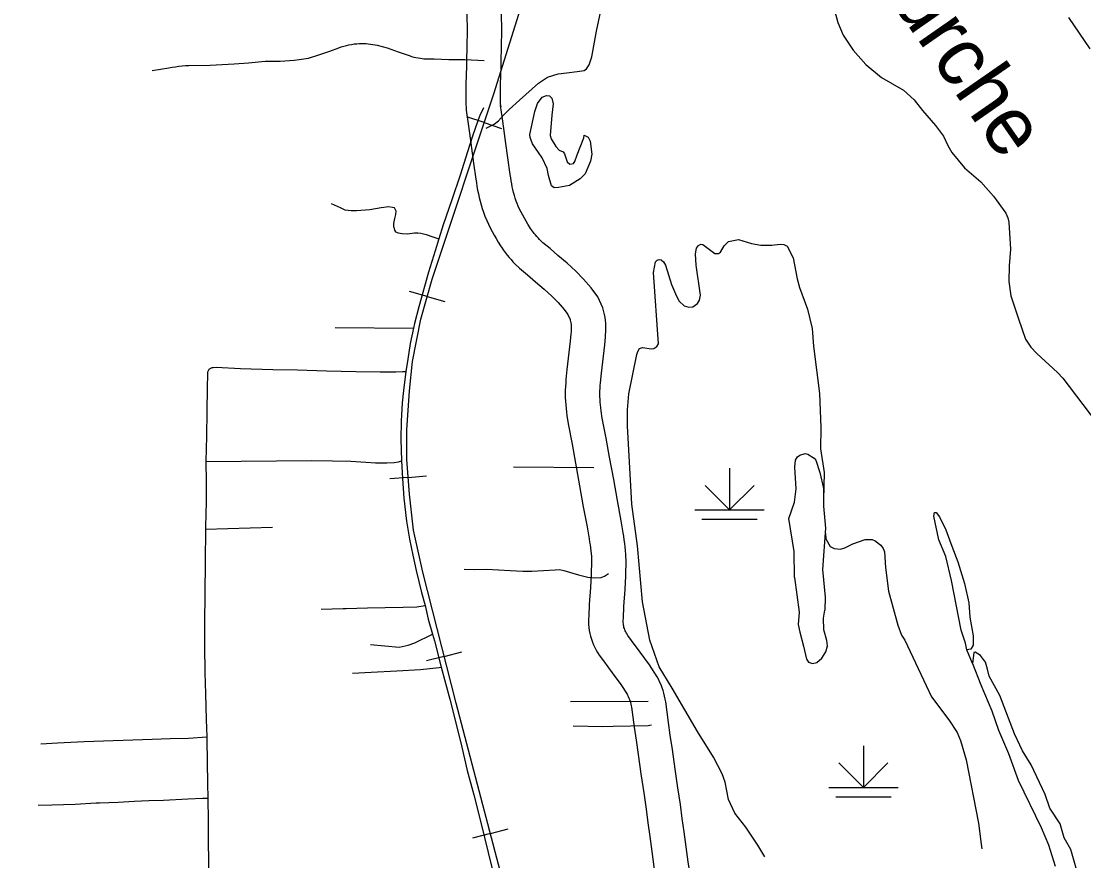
# Model space of a CAD drawing. Extents: x -19 to 366, y -4 to 359.
# Drawn here: x 156.844 to 158.295, y 185.095 to 186.242 of the extents above; entities that cross this region are included whole.
import ezdxf

# ---------------------------------------------------------------- set-up
doc = ezdxf.new("R2010")
doc.units = 0
for name, color, linetype in [('Level 10', 7, 'Continuous'), ('Level 31', 7, 'Continuous'), ('Level 32', 7, 'Continuous'), ('Level 35', 7, 'Continuous'), ('Level 40', 7, 'Continuous'), ('Level 44', 7, 'Continuous'), ('Level 45', 7, 'Continuous'), ('Level 47', 7, 'Continuous'), ('Level 60', 7, 'Continuous')]:
    doc.layers.add(name, color=color, linetype=linetype)

msp = doc.modelspace()

# ---------------------------------------------------------------- linework, layer by layer
at = {"layer": 'Level 10'}
for p, q in [((157.4995, 186.1876), (157.4995, 186.1876)), ((157.4515, 186.1227), (157.4517, 186.1205)), ((157.4986, 186.1268), (157.4988, 186.1247)), ((157.6224, 185.4875), (157.6224, 185.4876)), ((157.6697, 185.4864), (157.6697, 185.4865)), ((157.6812, 185.2773), (157.6812, 185.2772))]:
    msp.add_line(p, q, dxfattribs=at)
for points in [[(157.4475, 186.6184), (157.4474, 186.618), (157.4468, 186.6131), (157.445, 186.5903), (157.4429, 186.5623), (157.4417, 186.5411), (157.441, 186.5315), (157.4407, 186.5244), (157.4405, 186.5175), (157.4405, 186.5106), (157.4405, 186.5033), (157.4409, 186.4957), (157.4417, 186.4806), (157.4459, 186.3902), (157.4485, 186.3426), (157.4497, 186.3192), (157.4503, 186.3061), (157.451, 186.2848), (157.4518, 186.2688), (157.4525, 186.2502), (157.4528, 186.2302), (157.4526, 186.2065), (157.4522, 186.1887)], [(157.4995, 186.1876), (157.4999, 186.2058), (157.5002, 186.2304), (157.4999, 186.2515), (157.4991, 186.2709), (157.4983, 186.2867), (157.4976, 186.3079), (157.497, 186.3215), (157.4958, 186.3451), (157.4932, 186.3927), (157.489, 186.4829), (157.4882, 186.4982), (157.4878, 186.5047), (157.4878, 186.5105), (157.4879, 186.5166), (157.488, 186.5228), (157.4883, 186.5287), (157.489, 186.538), (157.4901, 186.5593), (157.4922, 186.5867), (157.4939, 186.6082), (157.4943, 186.6113), (157.4942, 186.6112)], [(157.4522, 186.1888), (157.452, 186.1807), (157.4509, 186.1561), (157.4512, 186.1298), (157.4515, 186.1227)], [(157.4988, 186.1247), (157.4985, 186.131), (157.4983, 186.1553), (157.4993, 186.1791), (157.4995, 186.1876)], [(157.4517, 186.1205), (157.4542, 186.1019), (157.4559, 186.0891), (157.4586, 186.0683), (157.4617, 186.0481), (157.4649, 186.0261), (157.4655, 186.0214), (157.4663, 186.0162), (157.4672, 186.0111), (157.4682, 186.006), (157.4693, 186.0009), (157.4706, 185.9958), (157.472, 185.9908), (157.4735, 185.9858), (157.4751, 185.9809), (157.477, 185.9753), (157.4797, 185.9695), (157.482, 185.9645), (157.4845, 185.9594), (157.487, 185.9545), (157.4897, 185.9497), (157.4924, 185.9448), (157.4952, 185.9401), (157.4983, 185.9351), (157.5005, 185.9318), (157.5021, 185.9295), (157.5064, 185.9238)], [(157.5436, 185.9531), (157.5408, 185.9568), (157.5396, 185.9586), (157.5381, 185.9607), (157.5358, 185.9645), (157.5334, 185.9686), (157.5311, 185.9726), (157.5289, 185.9767), (157.5267, 185.9809), (157.5246, 185.985), (157.5227, 185.9893), (157.5211, 185.9928), (157.52, 185.996), (157.5187, 185.9999), (157.5175, 186.0038), (157.5164, 186.0078), (157.5154, 186.0118), (157.5145, 186.0158), (157.5137, 186.0198), (157.513, 186.0239), (157.5124, 186.0279), (157.5118, 186.0325), (157.5085, 186.0551), (157.5055, 186.0749), (157.5029, 186.0953), (157.5011, 186.1083), (157.4986, 186.1268)], [(157.6697, 185.4865), (157.67, 185.5025), (157.6699, 185.5129), (157.6694, 185.5184), (157.6689, 185.5234), (157.6683, 185.5283), (157.6676, 185.5333), (157.6668, 185.5382), (157.666, 185.5427), (157.6633, 185.5589), (157.6582, 185.5867), (157.6532, 185.6156), (157.6473, 185.6463), (157.6427, 185.6723), (157.6375, 185.6994), (157.6362, 185.7096), (157.6356, 185.7139), (157.6351, 185.7177), (157.6348, 185.7214), (157.6345, 185.7251), (157.6344, 185.7289), (157.6343, 185.7327), (157.6343, 185.7364), (157.6345, 185.7402), (157.6347, 185.744), (157.6351, 185.7479), (157.6364, 185.7608), (157.6408, 185.7996), (157.6417, 185.81), (157.6421, 185.8133), (157.6424, 185.8172), (157.6425, 185.8212), (157.6424, 185.8252), (157.6422, 185.8291), (157.6418, 185.8331), (157.6413, 185.837), (157.6406, 185.8409), (157.6397, 185.8448), (157.6383, 185.8501), (157.6315, 185.8651), (157.6224, 185.8774), (157.612, 185.8896), (157.6014, 185.9002), (157.5895, 185.9114), (157.5767, 185.9218), (157.5661, 185.9311), (157.5565, 185.9392), (157.5518, 185.9438), (157.5498, 185.9458), (157.548, 185.9478), (157.5462, 185.9499), (157.5445, 185.952), (157.5436, 185.9531)], [(157.5064, 185.9238), (157.5076, 185.9222), (157.5102, 185.9192), (157.5128, 185.9162), (157.5154, 185.9133), (157.5182, 185.9104), (157.5245, 185.9043), (157.5352, 185.8952), (157.5461, 185.8856), (157.5583, 185.8757), (157.5684, 185.8662), (157.5772, 185.8574), (157.5853, 185.848), (157.5904, 185.841), (157.5936, 185.8341), (157.5937, 185.8335), (157.5942, 185.8316), (157.5945, 185.8296), (157.5948, 185.8276), (157.595, 185.8257), (157.5951, 185.8236), (157.5951, 185.8216), (157.5951, 185.8196), (157.5949, 185.8175), (157.5946, 185.8149), (157.5937, 185.8045), (157.5893, 185.7658), (157.5879, 185.7523), (157.5875, 185.7475), (157.5872, 185.7426), (157.587, 185.7376), (157.587, 185.7325), (157.587, 185.7276), (157.5872, 185.7226), (157.5876, 185.7176), (157.588, 185.7126), (157.5887, 185.7076), (157.5893, 185.7032), (157.5907, 185.6919), (157.5962, 185.6637), (157.6007, 185.6377), (157.6066, 185.6071), (157.6116, 185.5784), (157.6167, 185.5508), (157.6194, 185.5345), (157.6202, 185.5301), (157.6208, 185.5262), (157.6214, 185.5222), (157.6219, 185.5182), (157.6223, 185.5142), (157.6226, 185.5107), (157.6227, 185.5026), (157.6224, 185.4875)], [(157.6224, 185.4876), (157.6223, 185.4857), (157.6214, 185.4679), (157.6198, 185.4446), (157.619, 185.4286), (157.6188, 185.4254), (157.6187, 185.4213), (157.6189, 185.4173), (157.6192, 185.4132), (157.6198, 185.4091), (157.6205, 185.4051), (157.6215, 185.4013), (157.6226, 185.3973), (157.624, 185.3934), (157.6255, 185.3897), (157.6272, 185.386), (157.6292, 185.3824), (157.6312, 185.379), (157.6333, 185.3757), (157.6391, 185.3677), (157.6512, 185.3512), (157.6631, 185.3352), (157.6715, 185.3222), (157.6722, 185.3208), (157.6731, 185.3188), (157.674, 185.3167), (157.6748, 185.3148), (157.6755, 185.3127), (157.6761, 185.3106), (157.6767, 185.3085), (157.6771, 185.3064), (157.6775, 185.3043), (157.6812, 185.2773)], [(157.7281, 185.2837), (157.7243, 185.3117), (157.7236, 185.3156), (157.7227, 185.3195), (157.7217, 185.3234), (157.7206, 185.3272), (157.7193, 185.331), (157.7178, 185.3348), (157.7163, 185.3383), (157.7146, 185.3419), (157.7124, 185.346), (157.7022, 185.3621), (157.6893, 185.3794), (157.6774, 185.3956), (157.6723, 185.4026), (157.6713, 185.4042), (157.6704, 185.4057), (157.6696, 185.4072), (157.6689, 185.4087), (157.6682, 185.4103), (157.6677, 185.4118), (157.6672, 185.4134), (157.6668, 185.4151), (157.6665, 185.4167), (157.6663, 185.4183), (157.6662, 185.42), (157.6661, 185.4217), (157.6661, 185.4233), (157.6663, 185.4259), (157.6671, 185.4419), (157.6686, 185.4651), (157.6697, 185.4839), (157.6697, 185.4864)], [(157.7861, 184.9173), (157.7809, 184.9421), (157.7756, 184.9691), (157.7692, 185.0003), (157.7637, 185.0319), (157.7609, 185.0526), (157.758, 185.0732), (157.7549, 185.0931), (157.7521, 185.1134), (157.7493, 185.1342), (157.7467, 185.1525), (157.7443, 185.1716), (157.7409, 185.1942), (157.7373, 185.2198), (157.7335, 185.2466), (157.7305, 185.2663), (157.7281, 185.2837)], [(157.6812, 185.2772), (157.6836, 185.2595), (157.6866, 185.2397), (157.6904, 185.2132), (157.6941, 185.1874), (157.6974, 185.1651), (157.6998, 185.1462), (157.7024, 185.1277), (157.7052, 185.1071), (157.708, 185.0863), (157.7111, 185.0663), (157.714, 185.0461), (157.7169, 185.0246), (157.7227, 184.9915), (157.7292, 184.9597), (157.7345, 184.9327), (157.7398, 184.9075)]]:
    msp.add_lwpolyline(points, dxfattribs=at)
at = {"layer": 'Level 31'}
for points in [[(157.0225, 186.1747), (157.0453, 186.1782), (157.0498, 186.1791), (157.0544, 186.1798), (157.059, 186.1804), (157.0635, 186.1809), (157.0681, 186.1812), (157.0727, 186.1814), (157.1018, 186.1819), (157.1347, 186.1838), (157.154, 186.1851), (157.177, 186.1871), (157.1972, 186.1875), (157.2037, 186.1878), (157.2102, 186.1883), (157.2167, 186.1889), (157.2232, 186.1897), (157.2297, 186.1906), (157.2361, 186.1916), (157.2502, 186.1958), (157.2654, 186.2011), (157.2775, 186.2056), (157.2809, 186.2069), (157.2843, 186.2079), (157.2878, 186.2089), (157.2913, 186.2097), (157.2948, 186.2103), (157.2983, 186.2109), (157.3019, 186.2112), (157.3054, 186.2115), (157.3085, 186.2115), (157.3117, 186.2114), (157.3148, 186.2113), (157.3178, 186.211), (157.3209, 186.2107), (157.324, 186.2102), (157.3271, 186.2097), (157.3301, 186.2091), (157.3435, 186.2054), (157.3588, 186.2002), (157.3748, 186.1945), (157.3769, 186.1939), (157.3799, 186.193), (157.3829, 186.1923), (157.3859, 186.1917), (157.3892, 186.1912), (157.3913, 186.1909), (157.3935, 186.1907), (157.3957, 186.1906), (157.3979, 186.1905), (157.4078, 186.1903), (157.4277, 186.1897), (157.4497, 186.1896), (157.4759, 186.1882)], [(157.4751, 186.1237), (157.4702, 186.1132), (157.4674, 186.1058), (157.4603, 186.0848), (157.4534, 186.0636), (157.4431, 186.0313), (157.4319, 185.9978), (157.42, 185.9637), (157.4143, 185.9447)], [(157.4143, 185.9447), (157.4092, 185.928), (157.4001, 185.899), (157.3867, 185.8518), (157.3809, 185.8287), (157.3796, 185.8225)], [(157.3796, 185.8225), (157.3752, 185.8013), (157.3718, 185.7799), (157.3692, 185.7632)], [(157.1008, 185.7666), (157.1001, 185.7659), (157.0995, 185.765), (157.0989, 185.7641), (157.0985, 185.7631), (157.0982, 185.7621), (157.098, 185.761), (157.098, 185.7599), (157.0975, 185.7409), (157.0973, 185.7086), (157.0966, 185.6749), (157.0958, 185.6404)], [(157.1008, 185.7666), (157.1017, 185.7673), (157.1026, 185.7679), (157.1036, 185.7683), (157.1046, 185.7686), (157.1057, 185.7688), (157.1099, 185.7689), (157.1433, 185.7672), (157.1874, 185.7659), (157.2212, 185.7655), (157.2606, 185.764), (157.3006, 185.7631), (157.334, 185.7628), (157.3552, 185.7628), (157.3643, 185.763), (157.3692, 185.7632)], [(157.3692, 185.7632), (157.3657, 185.7371), (157.3642, 185.7204), (157.3627, 185.6953), (157.3623, 185.6708), (157.363, 185.6409)], [(157.0958, 185.6404), (157.2404, 185.6416), (157.2689, 185.641), (157.2939, 185.6406), (157.3142, 185.6395), (157.3278, 185.6384), (157.3433, 185.6386), (157.3533, 185.6387), (157.3591, 185.6397), (157.363, 185.6409)], [(157.0958, 185.6404), (157.0958, 185.6386), (157.0961, 185.6141), (157.0963, 185.5855), (157.0954, 185.5507), (157.0954, 185.5477)], [(157.363, 185.6409), (157.3643, 185.6169), (157.3665, 185.5902), (157.3702, 185.5585), (157.374, 185.5339), (157.3787, 185.5122), (157.3834, 185.4913), (157.3906, 185.4611), (157.3953, 185.4435)], [(157.0954, 185.5477), (157.095, 185.5031), (157.0943, 185.4589), (157.0941, 185.42), (157.0941, 185.388), (157.0945, 185.3519), (157.0953, 185.3226), (157.0961, 185.2877), (157.0972, 185.2637)], [(157.4489, 185.493), (157.4626, 185.4926), (157.4797, 185.4929), (157.5116, 185.4914), (157.529, 185.4904), (157.5412, 185.4905), (157.573, 185.4922), (157.5789, 185.4924), (157.5852, 185.4911), (157.605, 185.4855), (157.6178, 185.4823), (157.6263, 185.4811), (157.636, 185.4816), (157.6404, 185.4833), (157.6461, 185.487)], [(157.2532, 185.4384), (157.2835, 185.4395), (157.2876, 185.4395), (157.3165, 185.4402), (157.3408, 185.4406), (157.3654, 185.4413), (157.3842, 185.4417), (157.3953, 185.4435)], [(157.3953, 185.4435), (157.3998, 185.4249), (157.4056, 185.404)], [(157.321, 185.3899), (157.3601, 185.3864), (157.3724, 185.3894), (157.3814, 185.3926), (157.4056, 185.404)], [(157.4056, 185.404), (157.4081, 185.395), (157.4172, 185.3591)], [(157.2961, 185.3508), (157.3219, 185.3525), (157.357, 185.3539), (157.3892, 185.3557), (157.4148, 185.3585), (157.4172, 185.3591)], [(157.4172, 185.3591), (157.429, 185.3155), (157.4378, 185.2811), (157.4455, 185.2497), (157.4531, 185.218), (157.462, 185.1848), (157.4711, 185.1488), (157.487, 185.0835), (157.4956, 185.0526), (157.5045, 185.0164), (157.5156, 184.9754), (157.5239, 184.9427), (157.5318, 184.9117), (157.5361, 184.8933), (157.5374, 184.8862)], [(157.7001, 185.3121), (157.594, 185.3116)], [(156.8702, 185.2543), (156.893, 185.2555), (156.9294, 185.2575), (157.0225, 185.2608), (157.0472, 185.2616), (157.0721, 185.2621), (157.0972, 185.2637)], [(157.0972, 185.2637), (157.0972, 185.26), (157.098, 185.2003), (157.0984, 185.1803)], [(156.8665, 185.1703), (156.8854, 185.1711), (156.9174, 185.1717), (156.9458, 185.1735), (156.9506, 185.1736), (156.976, 185.1746), (156.9978, 185.1759), (157.0179, 185.1769), (157.0379, 185.1774), (157.071, 185.1791), (157.0916, 185.1802), (157.0984, 185.1803)], [(157.0984, 185.1803), (157.0988, 185.1489), (157.0988, 185.1185), (157.0992, 185.0963), (157.0995, 185.0807), (157.1003, 185.0542), (157.1003, 185.0475)]]:
    msp.add_lwpolyline(points, dxfattribs=at)
at = {"layer": 'Level 32'}
for points in [[(157.3525, 185.9603), (157.3525, 185.9654), (157.354, 185.9723), (157.3556, 185.9777), (157.3559, 185.9822), (157.3536, 185.9867), (157.3508, 185.9875), (157.3457, 185.9883), (157.3355, 185.987), (157.3198, 185.9843), (157.3017, 185.9827), (157.2943, 185.9827), (157.2862, 185.9836), (157.2799, 185.9867), (157.2676, 185.9923)], [(157.3525, 185.9603), (157.3536, 185.9562), (157.3549, 185.9543), (157.3587, 185.9526), (157.3642, 185.9517), (157.3712, 185.9515), (157.3811, 185.9525), (157.3853, 185.9527), (157.3895, 185.9522), (157.3969, 185.9506), (157.406, 185.9474), (157.4143, 185.9447)], [(157.2725, 185.8235), (157.3796, 185.8225)], [(157.626, 185.6317), (157.5162, 185.6326)], [(157.0954, 185.5477), (157.1869, 185.5505)], [(157.5976, 185.279), (157.6382, 185.278), (157.6525, 185.2786), (157.7, 185.2796), (157.7046, 185.2805)]]:
    msp.add_lwpolyline(points, dxfattribs=at)
at = {"layer": 'Level 35'}
for points in [[(157.9553, 186.2554), (157.9594, 186.2401), (157.9668, 186.2228), (157.9802, 186.2022), (157.9978, 186.1828), (158.0189, 186.165), (158.0492, 186.1475), (158.0637, 186.1343), (158.075, 186.1197), (158.0929, 186.0996), (158.1037, 186.0848), (158.1096, 186.0719), (158.1151, 186.0627), (158.1323, 186.0416), (158.1549, 186.0225), (158.1722, 186.0028), (158.1888, 185.9798), (158.1916, 185.9734), (158.193, 185.9673), (158.1955, 185.9303), (158.1934, 185.9075), (158.1931, 185.886), (158.1958, 185.8665), (158.2061, 185.835), (158.216, 185.8073), (158.2231, 185.7965)], [(158.3041, 186.2044), (158.2751, 186.2469)], [(157.5505, 186.0626), (157.5422, 186.0742), (157.5388, 186.0829), (157.5386, 186.0869), (157.5453, 186.1187), (157.549, 186.1296), (157.5556, 186.138), (157.5611, 186.1405), (157.5655, 186.1401), (157.5686, 186.1369), (157.5702, 186.1292), (157.5687, 186.1134), (157.5665, 186.0856), (157.5679, 186.0811), (157.5742, 186.0707), (157.5788, 186.0659), (157.584, 186.0636), (157.5861, 186.0606), (157.5894, 186.0496), (157.5931, 186.0467), (157.5982, 186.0473), (157.6002, 186.05), (157.6032, 186.0592), (157.6122, 186.0824)], [(157.6122, 186.0824), (157.6129, 186.086), (157.6181, 186.0835), (157.621, 186.0782), (157.6231, 186.06), (157.6214, 186.0505), (157.6142, 186.0333), (157.6072, 186.0266), (157.5928, 186.0172), (157.5779, 186.0146), (157.572, 186.0143), (157.5681, 186.017), (157.5639, 186.031), (157.5621, 186.0407), (157.5556, 186.0553), (157.5505, 186.0626)], [(158.2231, 185.7965), (158.2312, 185.7879), (158.2595, 185.7619), (158.2669, 185.7539), (158.3131, 185.6934)], [(157.9003, 185.4815), (157.8997, 185.517), (157.8925, 185.5624), (157.9, 185.5848), (157.9024, 185.6027), (157.9008, 185.6323), (157.9016, 185.6422), (157.9041, 185.6466), (157.9073, 185.649), (157.9148, 185.6511), (157.9184, 185.6504), (157.9271, 185.6447), (157.9292, 185.6419), (157.9349, 185.6253), (157.9399, 185.6035), (157.9397, 185.5792), (157.9426, 185.5493), (157.9386, 185.4926), (157.9419, 185.4547), (157.9415, 185.4372)], [(158.1356, 185.3826), (158.1337, 185.3917), (158.1278, 185.4098), (158.1149, 185.4777), (158.1072, 185.5104), (158.0976, 185.5331), (158.0908, 185.5657), (158.0917, 185.5704), (158.0936, 185.5705), (158.0983, 185.5647), (158.1068, 185.547), (158.115, 185.5244), (158.1235, 185.5029), (158.1326, 185.4733), (158.1383, 185.447), (158.1397, 185.4275), (158.1442, 185.4018), (158.1445, 185.389), (158.141, 185.3837), (158.1356, 185.3826)], [(157.9003, 185.4815), (157.9065, 185.4345), (157.9053, 185.4176), (157.9073, 185.407), (157.9124, 185.3876), (157.9166, 185.37), (157.9195, 185.3659), (157.9247, 185.3643), (157.9309, 185.3657), (157.9374, 185.3712), (157.9431, 185.3801), (157.9452, 185.3881), (157.9445, 185.3957), (157.9405, 185.41), (157.94, 185.426), (157.9415, 185.4372)], [(158.1434, 185.3641), (158.1356, 185.3826)], [(158.285, 185.0842), (158.2777, 185.1099), (158.2686, 185.1259), (158.2633, 185.1449), (158.2491, 185.1666), (158.2427, 185.1853), (158.2236, 185.2257), (158.2118, 185.2446), (158.2009, 185.2681), (158.181, 185.3203), (158.1662, 185.3466), (158.1637, 185.3562), (158.161, 185.366), (158.1542, 185.3752), (158.1471, 185.3798), (158.1454, 185.379), (158.1434, 185.3641), (158.155, 185.3351), (158.1697, 185.2994), (158.1788, 185.2732), (158.1927, 185.2412), (158.206, 185.2048), (158.2372, 185.14), (158.2472, 185.1163), (158.2562, 185.0872)]]:
    msp.add_lwpolyline(points, dxfattribs=at)
at = {"layer": 'Level 40'}
for p, q in [((157.4763, 186.1033), (157.4525, 186.1112)), ((157.4763, 186.1033), (157.5, 186.0954)), ((157.3983, 185.8658), (157.3742, 185.8726)), ((157.3983, 185.8658), (157.4224, 185.8589)), ((157.3723, 185.6185), (157.3474, 185.6166)), ((157.3723, 185.6185), (157.3973, 185.6204)), ((157.4215, 185.3739), (157.4458, 185.3801)), ((157.4215, 185.3739), (157.3973, 185.3677)), ((157.4846, 185.132), (157.5088, 185.1383)), ((157.4846, 185.132), (157.4604, 185.1256))]:
    msp.add_line(p, q, dxfattribs=at)
msp.add_lwpolyline([(157.9664, 183.2693), (157.8908, 183.5618), (157.8202, 183.8398), (157.7467, 184.122), (157.6705, 184.414), (157.5938, 184.708), (157.5176, 185.0061), (157.4379, 185.3099), (157.3921, 185.4891), (157.3797, 185.5463), (157.3741, 185.5957), (157.3705, 185.6431), (157.3705, 185.6833), (157.3741, 185.7368), (157.3782, 185.777), (157.3895, 185.8346), (157.4049, 185.8892), (157.4893, 186.1426), (157.5475, 186.329)], dxfattribs=at)
msp.add_lwpolyline([(157.9664, 183.2693), (157.8908, 183.5618), (157.8202, 183.8398), (157.7467, 184.122), (157.6705, 184.414), (157.5938, 184.708), (157.5176, 185.0061), (157.4379, 185.3099), (157.3921, 185.4891), (157.3797, 185.5463), (157.3741, 185.5957), (157.3705, 185.6431), (157.3705, 185.6833), (157.3741, 185.7368), (157.3782, 185.777), (157.3895, 185.8346), (157.4049, 185.8892), (157.4893, 186.1426), (157.5475, 186.329)], dxfattribs=at)
at = {"layer": 'Level 44'}
for p, q in [((157.8114, 185.631), (157.8114, 185.5741)), ((157.8114, 185.5741), (157.7779, 185.6076)), ((157.8114, 185.5741), (157.8449, 185.6076)), ((157.764, 185.5741), (157.8587, 185.5741)), ((157.7735, 185.5612), (157.8492, 185.5612)), ((157.9944, 185.2516), (157.9944, 185.1948)), ((157.9944, 185.1948), (157.9609, 185.2283)), ((157.9944, 185.1948), (158.0279, 185.2283)), ((157.947, 185.1948), (158.0417, 185.1948)), ((157.9565, 185.1819), (158.0323, 185.1819))]:
    msp.add_line(p, q, dxfattribs=at)
at = {"layer": 'Level 45'}
msp.add_lwpolyline([(157.4789, 186.0957), (157.4896, 186.1011), (157.4959, 186.1058), (157.5032, 186.1138), (157.5105, 186.1211), (157.5245, 186.1341), (157.5505, 186.1574), (157.5628, 186.1654), (157.5772, 186.1698), (157.5891, 186.1714), (157.6031, 186.1731), (157.6128, 186.1744), (157.6161, 186.1768), (157.6195, 186.1824), (157.6234, 186.1934), (157.6298, 186.2281), (157.637, 186.2624)], dxfattribs=at)
at = {"layer": 'Level 47'}
for points in [[(157.7657, 185.9087), (157.765, 185.9241), (157.7663, 185.9317), (157.7689, 185.9352), (157.7721, 185.937), (157.7751, 185.9369), (157.7911, 185.9243), (157.7963, 185.9244), (157.7989, 185.9265), (157.804, 185.9348), (157.8101, 185.9409), (157.8235, 185.9438), (157.8415, 185.9383), (157.8542, 185.9359), (157.869, 185.9357), (157.8805, 185.9373), (157.8857, 185.9366), (157.8901, 185.9345), (157.8982, 185.9185), (157.9039, 185.8899), (157.9072, 185.8782), (157.9179, 185.8485), (157.9242, 185.8218), (157.9262, 185.7977), (157.9342, 185.7331), (157.936, 185.6865), (157.9357, 185.6576), (157.9407, 185.6252), (157.9399, 185.588)], [(157.8597, 185.0999), (157.8503, 185.1158), (157.8337, 185.1404), (157.8187, 185.1598), (157.8101, 185.1782), (157.8053, 185.202), (157.8014, 185.2133), (157.7894, 185.2359), (157.7677, 185.2713), (157.7331, 185.3304), (157.7154, 185.3596), (157.7025, 185.3962), (157.6925, 185.4482), (157.6855, 185.5251), (157.678, 185.5818), (157.6719, 185.6888), (157.6718, 185.7108), (157.6736, 185.7327), (157.6849, 185.7865), (157.6862, 185.7907), (157.6886, 185.7946), (157.6925, 185.796), (157.7047, 185.7942), (157.7081, 185.7946), (157.7122, 185.7972), (157.7142, 185.8008), (157.7077, 185.8983), (157.7103, 185.9132), (157.7123, 185.9153), (157.7153, 185.9163), (157.718, 185.916), (157.7214, 185.9132), (157.7238, 185.9087), (157.7323, 185.8823), (157.739, 185.866), (157.7425, 185.8594), (157.7495, 185.8531), (157.7556, 185.8513), (157.7614, 185.8516), (157.7678, 185.8561), (157.7705, 185.8608), (157.7719, 185.8676), (157.7657, 185.9087)], [(157.9424, 185.5417), (157.9431, 185.5343), (157.9488, 185.5241), (157.9542, 185.5212), (157.9629, 185.5205), (157.9691, 185.5223), (157.9798, 185.5277), (157.9969, 185.5338), (158.0062, 185.5338), (158.0104, 185.532), (158.0181, 185.5259), (158.0215, 185.5214), (158.0233, 185.5167), (158.0247, 185.4952), (158.0288, 185.4632), (158.0412, 185.4166), (158.0466, 185.403), (158.0509, 185.3959), (158.0873, 185.3184), (158.1111, 185.2871), (158.1224, 185.2698), (158.1272, 185.2591), (158.1348, 185.2325), (158.1517, 185.1459), (158.1551, 185.1171), (158.1564, 185.111)]]:
    msp.add_lwpolyline(points, dxfattribs=at)
at = {"layer": 'Level 60'}
for points in [[(0, 180.8999), (7.1228, 180.9044), (14.2457, 180.9176), (21.3685, 180.9397), (28.4912, 180.9706), (35.614, 181.0103), (42.7366, 181.0589), (49.8592, 181.1163), (56.9818, 181.1825), (64.1042, 181.2575), (71.2266, 181.3414), (78.3488, 181.4341), (85.4709, 181.5357), (92.5929, 181.646), (99.7147, 181.7652), (106.8364, 181.8933), (113.9579, 182.0301), (121.0793, 182.1758), (128.2005, 182.3303), (135.3214, 182.4936), (142.4422, 182.6658), (149.5627, 182.8468), (156.683, 183.0366), (163.8031, 183.2352), (170.9229, 183.4427), (178.0425, 183.659), (185.1617, 183.8841), (192.2807, 184.1181), (199.3994, 184.3608), (206.5178, 184.6124), (213.6359, 184.8728), (220.7537, 185.1421), (227.8711, 185.4201), (234.9881, 185.707), (242.1048, 186.0027), (249.2212, 186.3073), (256.3371, 186.6206), (263.4526, 186.9428), (270.5678, 187.2738), (277.6825, 187.6136), (284.7968, 187.9622), (291.9107, 188.3197), (299.0241, 188.6859), (306.1371, 189.061), (313.2495, 189.4449), (320.3615, 189.8377), (327.4731, 190.2392), (334.5841, 190.6495), (341.6946, 191.0687)], [(161.4532, 2.0533), (161.2336, 10.6702), (161.0133, 19.2873), (160.7922, 27.9044), (160.5704, 36.5217), (160.3478, 45.1392), (160.1245, 53.7568), (159.9003, 62.3745), (159.6754, 70.9923), (159.4498, 79.6103), (159.2234, 88.2284), (158.9962, 96.8466), (158.7683, 105.465), (158.5396, 114.0835), (158.3102, 122.7022), (158.08, 131.321), (157.849, 139.9399), (157.6173, 148.559), (157.3849, 157.1782), (157.1517, 165.7975), (156.9177, 174.417), (156.683, 183.0366), (156.511, 189.3363)]]:
    msp.add_spline(points, degree=3, dxfattribs=at)

# ---------------------------------------------------------------- texts
at = {"layer": 'Level 35'}
msp.add_text('Fourche', height=0.08, rotation=304.7954, dxfattribs=at).set_placement((157.9608, 186.3713))

doc.saveas('drawing.dxf')
